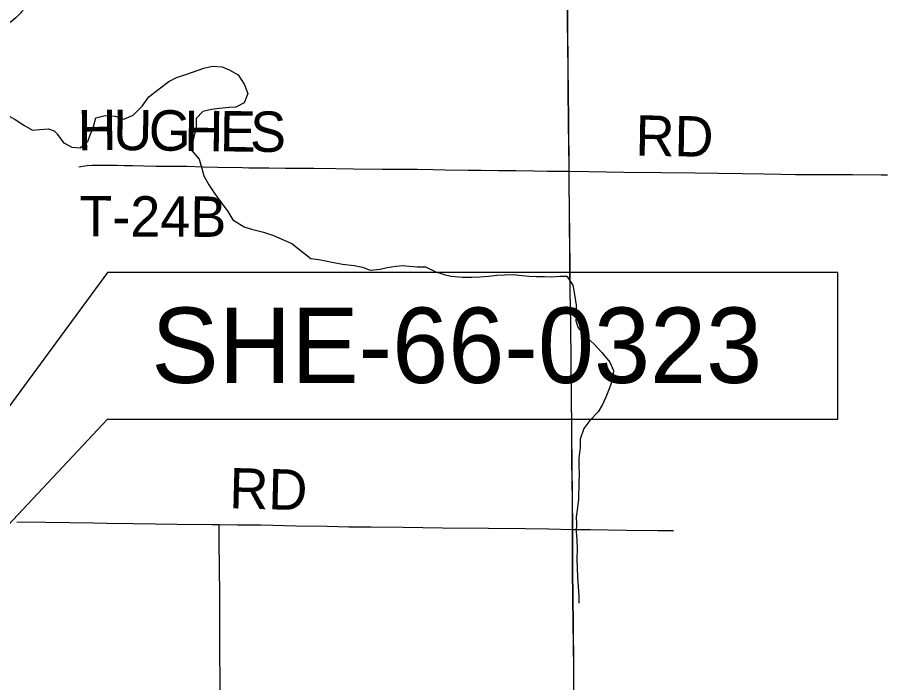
# Model space of a CAD drawing. Extents: x -87 to 2145, y -2128 to 440.
# Drawn here: x 140.23 to 172.44, y 285.55 to 310.24 of the extents above; entities that cross this region are included whole.
import ezdxf

# ---------------------------------------------------------------- set-up
doc = ezdxf.new("R2010")
doc.units = 0
for name, color, linetype in [('GM_X_County_Road', 7, 'Continuous'), ('GM_X_County_Road_Text', 7, 'Continuous'), ('GM_X_Major_River', 7, 'Continuous'), ('GM_X_Minor_River', 7, 'Continuous'), ('GM_X_Township', 7, 'Continuous'), ('GM_X_Township_Road', 7, 'Continuous'), ('GM_X_Township_Road_Text', 7, 'Continuous'), ('GM_X_Township_Text', 7, 'Continuous'), ('SH_Text', 7, 'Continuous')]:
    doc.layers.add(name, color=color, linetype=linetype)

msp = doc.modelspace()

# ---------------------------------------------------------------- linework, layer by layer
at = {"layer": 'GM_X_County_Road'}
for points in [[(160.723, 304.529), (160.722, 304.657), (160.705, 306.314), (160.692, 307.577), (160.685, 308.265), (160.67, 310.102), (160.661, 311.218), (160.654, 311.627), (160.644, 312.53), (160.641, 313.038), (160.635, 313.858), (160.624, 314.678), (160.604, 316.039), (160.6, 316.744), (160.598, 317.104), (160.587, 317.858), (160.586, 317.947)], [(160.856, 291.24), (160.856, 291.405), (160.85, 292.291), (160.832, 293.783), (160.822, 294.636), (160.812, 296.49), (160.799, 297.408), (160.786, 298.868), (160.762, 300.065), (160.755, 300.934), (160.735, 303.181), (160.726, 303.985), (160.723, 304.529)], [(140.203, 291.519), (141.269, 291.505), (142.171, 291.491), (143.057, 291.478), (143.549, 291.469), (144.533, 291.457), (145.354, 291.444), (146.157, 291.429), (147.453, 291.423), (147.72, 291.42)], [(147.72, 291.42), (148.405, 291.412), (149.012, 291.404), (149.274, 291.402), (149.734, 291.395), (150.57, 291.373), (151.735, 291.352), (152.538, 291.338), (153.358, 291.333), (154.556, 291.319), (156.016, 291.297), (157.722, 291.279), (159.084, 291.266), (159.953, 291.257), (160.856, 291.24)], [(160.956, 277.99), (160.937, 278.874), (160.929, 280.301), (160.914, 281.909), (160.908, 283.155), (160.896, 286.075), (160.878, 287.764), (160.868, 288.65), (160.857, 289.749), (160.856, 291.24)]]:
    msp.add_lwpolyline(points, dxfattribs=at)
at = {"layer": 'GM_X_Major_River'}
msp.add_spline([(149.731, 316.717), (149.464, 316.361), (149.158, 316.066), (148.871, 315.721), (148.675, 315.394), (148.519, 315.076), (148.382, 314.738), (148.266, 314.439), (148.14, 314.121), (147.913, 313.794), (147.649, 313.569), (147.308, 313.535), (146.992, 313.791), (146.698, 314.086), (146.359, 314.173), (145.996, 314.029), (145.704, 313.934), (145.353, 313.89), (145.01, 313.736), (144.933, 313.387), (145.067, 313.084), (145.201, 312.751), (145.134, 312.401), (144.937, 312.044), (144.633, 311.869), (144.3, 311.695), (143.918, 311.631), (143.558, 311.658), (143.228, 311.624), (142.906, 311.539), (142.564, 311.445), (142.24, 311.281), (141.916, 311.066), (141.605, 311.041), (141.267, 311.168), (140.946, 311.103), (140.641, 310.868), (140.444, 310.531), (140.168, 310.225), (139.863, 309.98), (139.559, 309.755), (139.215, 309.581), (138.903, 309.487), (138.652, 309.441), (138.401, 309.425), (138.04, 309.382), (137.781, 309.406), (137.455, 309.633), (137.147, 309.778), (136.833, 310.084), (136.728, 310.357), (136.595, 310.69), (136.421, 311.004), (136.216, 311.308), (135.91, 311.534), (135.594, 311.75), (135.218, 311.927), (134.86, 312.074), (134.685, 312.327), (134.471, 312.652), (134.316, 312.905), (134.032, 313.241), (133.758, 313.566), (133.484, 313.862), (133.28, 314.196), (133.037, 314.531), (132.723, 314.877), (132.529, 315.171), (132.234, 315.457), (132.019, 315.722), (131.714, 315.998), (131.589, 316.27), (131.265, 316.597), (130.991, 316.893), (130.717, 317.228), (130.403, 317.524), (130.078, 317.841), (129.72, 317.948), (129.4, 317.964), (129.059, 317.9), (128.75, 317.966), (128.421, 318.032), (128.162, 318.107), (127.802, 318.133), (127.422, 318.13), (127.073, 318.187), (126.803, 318.222), (126.503, 318.237), (126.161, 318.153), (125.81, 318.09), (125.491, 318.146), (125.122, 318.243), (124.804, 318.329), (124.525, 318.431)], degree=3, dxfattribs=at)
at = {"layer": 'GM_X_Minor_River'}
for points in [[(143.049, 306.188), (143.144, 306.508), (143.486, 306.603), (143.856, 306.577), (144.184, 306.462), (144.527, 306.607), (144.863, 306.953), (145.108, 307.29), (145.494, 307.585), (145.848, 307.86), (146.141, 308.006), (146.453, 308.111), (146.775, 308.217), (147.158, 308.361), (147.479, 308.437), (147.829, 308.411), (148.098, 308.297), (148.425, 308.112), (148.649, 307.758), (148.784, 307.415), (148.648, 307.066), (148.345, 306.91), (148.095, 306.894), (147.734, 306.86), (147.443, 306.824), (147.111, 306.749), (146.867, 306.492), (146.871, 306.141)], [(138.969, 306.45), (139.13, 306.528), (139.463, 306.653), (139.813, 306.638), (140.14, 306.452), (140.467, 306.237), (140.794, 306.052), (141.045, 306.078), (141.386, 306.103)], [(141.386, 306.103), (141.588, 306.036), (141.729, 305.893)], [(143.049, 306.188), (142.923, 305.87), (142.838, 305.62), (142.562, 305.393), (142.261, 305.409), (141.963, 305.576), (141.729, 305.893)], [(146.871, 306.141), (146.745, 305.665), (146.677, 305.323), (146.981, 304.985), (147.074, 304.631), (147.149, 304.357), (147.333, 304.021), (147.567, 303.694), (147.801, 303.377), (148.045, 303.04), (148.229, 302.724), (148.646, 302.474), (148.925, 302.378), (149.365, 302.269), (149.744, 302.151), (150.132, 301.972), (150.42, 301.845), (151.131, 301.287), (151.422, 301.251), (151.922, 301.151), (152.302, 301.083), (152.733, 301.034), (153.043, 300.977), (153.332, 300.861), (153.704, 300.894), (153.966, 300.959), (154.279, 301.013), (154.53, 301.028), (154.781, 301.003), (155.082, 300.987), (155.383, 300.981), (155.771, 300.802), (156.08, 300.705), (156.34, 300.639), (156.76, 300.601), (157.102, 300.604), (157.403, 300.608), (157.735, 300.631), (158.037, 300.676), (158.319, 300.69), (158.64, 300.694), (158.981, 300.667), (159.242, 300.641), (159.502, 300.626), (159.804, 300.62), (160.065, 300.614), (160.376, 300.638), (160.638, 300.643), (160.862, 300.306), (160.924, 299.952), (160.976, 299.558), (160.99, 299.235), (160.974, 298.974), (161.059, 298.72), (161.304, 298.423), (161.639, 298.124), (161.934, 297.806), (162.238, 297.447), (162.362, 297.132), (162.335, 296.8), (162.207, 296.45), (162.08, 296.141), (161.964, 295.871), (161.798, 295.602), (161.49, 295.276), (161.272, 294.978), (161.124, 294.589), (161.127, 294.276), (161.079, 293.884), (161.084, 293.632), (161.096, 293.269), (161.08, 292.998), (161.067, 292.363), (161.031, 292.052), (160.983, 291.7), (160.998, 291.438), (160.982, 291.166), (161.005, 290.854), (161.018, 290.501), (161.011, 290.158), (161.013, 289.796), (161.037, 289.463), (161.059, 289.1), (161.082, 288.767), (161.077, 288.495)]]:
    msp.add_lwpolyline(points, dxfattribs=at)
at = {"layer": 'GM_X_Township'}
msp.add_lwpolyline([(160.902, 283.17), (160.889, 286.089), (160.872, 287.778), (160.862, 288.664), (160.851, 289.763), (160.85, 291.254), (160.85, 291.42), (160.844, 292.305), (160.825, 293.798), (160.816, 294.651), (160.806, 296.504), (160.793, 297.422), (160.779, 298.882), (160.755, 300.079), (160.749, 300.948), (160.729, 303.195), (160.72, 303.999), (160.717, 304.544), (160.716, 304.671), (160.699, 306.328), (160.686, 307.591), (160.679, 308.28), (160.664, 310.117), (160.655, 311.232)], dxfattribs=at)
at = {"layer": 'GM_X_Township_Road'}
for points in [[(142.507, 304.697), (142.733, 304.736), (142.814, 304.746), (142.993, 304.756), (143.141, 304.758), (143.468, 304.756), (143.796, 304.752), (143.927, 304.752), (144.205, 304.748), (144.501, 304.741), (144.927, 304.732), (145.369, 304.726), (145.517, 304.725), (146.074, 304.723), (146.517, 304.717), (147.124, 304.696), (147.665, 304.683), (148.583, 304.668), (148.829, 304.661), (149.205, 304.657), (149.566, 304.655), (150.173, 304.65), (151.239, 304.641), (152.059, 304.63), (152.716, 304.625), (153.782, 304.612), (154.537, 304.609), (155.094, 304.604), (155.668, 304.591), (156.111, 304.581), (156.98, 304.573), (157.456, 304.566), (158.096, 304.56), (158.735, 304.556), (159.424, 304.543), (159.916, 304.537), (160.474, 304.533), (160.723, 304.529)], [(160.723, 304.529), (161.441, 304.519), (162.114, 304.511), (162.754, 304.503), (164.164, 304.486), (165.395, 304.476), (167.15, 304.447), (167.97, 304.432), (168.593, 304.419), (169.134, 304.416), (169.659, 304.416), (170.381, 304.407), (170.873, 304.407), (171.25, 304.408), (172.316, 304.401), (172.545, 304.4)], [(147.772, 284.618), (147.757, 285.783), (147.753, 286.521), (147.75, 286.98), (147.752, 287.817), (147.744, 288.735), (147.738, 289.916), (147.727, 290.671), (147.725, 291.179), (147.723, 291.245), (147.72, 291.42)], [(160.856, 291.24), (161.112, 291.239), (161.507, 291.236), (162.85, 291.21), (164.012, 291.193), (164.602, 291.191)]]:
    msp.add_lwpolyline(points, dxfattribs=at)
at = {"layer": 'GM_X_Township_Text'}
msp.add_lwpolyline([(160.902, 283.17), (160.889, 286.089), (160.872, 287.778), (160.862, 288.664), (160.851, 289.763), (160.85, 291.254), (160.85, 291.42), (160.844, 292.305), (160.825, 293.798), (160.816, 294.651), (160.806, 296.504), (160.793, 297.422), (160.779, 298.882), (160.755, 300.079), (160.749, 300.948), (160.729, 303.195), (160.72, 303.999), (160.717, 304.544), (160.716, 304.671), (160.699, 306.328), (160.686, 307.591), (160.679, 308.28), (160.664, 310.117), (160.655, 311.232)], dxfattribs=at)
at = {"layer": 'SH_Text'}
msp.add_lwpolyline([(125.068, 275.609), (143.572, 295.333), (170.703, 295.333), (170.703, 300.779), (143.572, 300.779)], close=True, dxfattribs=at)

# ---------------------------------------------------------------- texts
at = {"layer": 'GM_X_County_Road_Text'}
msp.add_text('RD', height=1.5, rotation=358.5618, dxfattribs=at).set_placement((148.086, 292.021))
at = {"layer": 'GM_X_Township_Road_Text'}
for s, rotation, p in [('H', 0.5482, (142.47, 305.307)), ('U', 359.3133, (143.781, 305.32)), ('G', 359.2987, (145.101, 305.304)), ('H', 359.298, (146.421, 305.288)), ('E', 359.2984, (147.74, 305.271)), ('S', 359.2997, (148.862, 305.258)), ('RD', 359.009, (163.174, 305.112)), ('T-24B', 359.7536, (142.524, 302.116))]:
    msp.add_text(s, height=1.5, rotation=rotation, dxfattribs=at).set_placement(p)
at = {"layer": 'SH_Text'}
msp.add_text('SHE-66-0323', height=2.8, dxfattribs=at).set_placement((145.203, 296.673))

doc.saveas('drawing.dxf')
